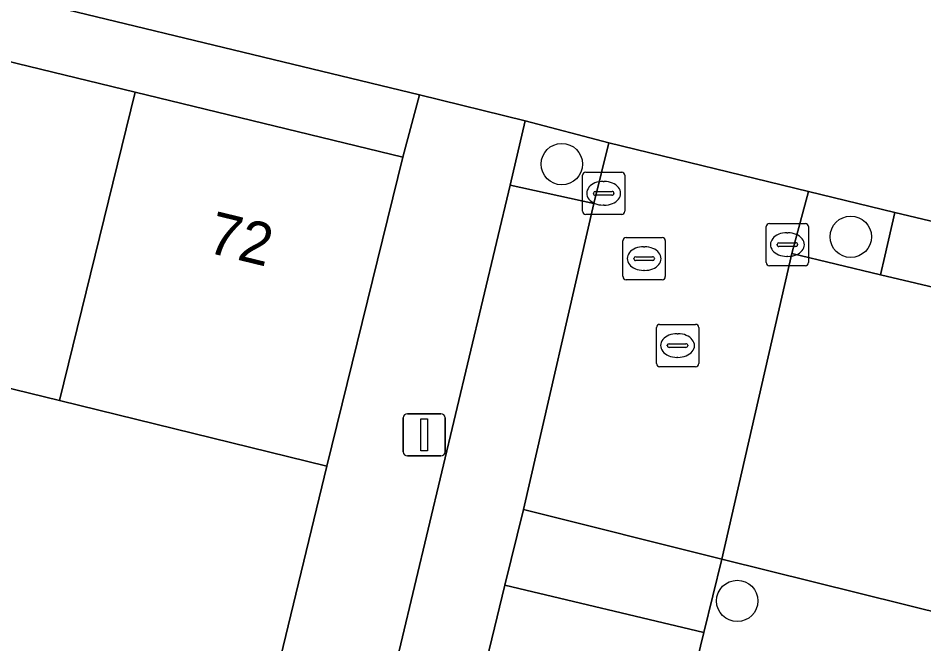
# Model space of a CAD drawing. Extents: x 162803 to 163818, y 381639 to 382475.
# Drawn here: x 163565.23 to 163586.66, y 382215.19 to 382229.98 of the extents above; entities that cross this region are included whole.
import ezdxf

# ---------------------------------------------------------------- set-up
doc = ezdxf.new("R2010")
doc.units = 0
for name, color, linetype in [('IMGEO_Boom', 7, 'Continuous'), ('IMGEO_Erf', 7, 'Continuous'), ('IMGEO_Groenvoorziening', 7, 'Continuous'), ('IMGEO_Kolk', 7, 'Continuous'), ('IMGEO_Lichtmast', 7, 'Continuous'), ('IMGEO_Muur', 7, 'Continuous'), ('IMGEO_Pand', 7, 'Continuous'), ('IMGEO_Pand_nummerreeks', 7, 'Continuous'), ('IMGEO_Parkeervlak_open', 7, 'Continuous'), ('IMGEO_Rijbaan_lokaal_open', 7, 'Continuous'), ('IMGEO_Rioolput', 7, 'Continuous'), ('IMGEO_Voetpad_open', 7, 'Continuous')]:
    doc.layers.add(name, color=color, linetype=linetype)

msp = doc.modelspace()

# ---------------------------------------------------------------- linework, layer by layer
at = {"layer": 'IMGEO_Boom'}
for centre in [(163578.09, 382226.531), (163584.926, 382224.813), (163582.24, 382216.204)]:
    msp.add_circle(centre, 0.489, dxfattribs=at)
at = {"layer": 'IMGEO_Erf'}
msp.add_lwpolyline([(163537.281, 382235.69), (163543.501, 382234.18), (163549.629, 382232.693), (163555.737, 382231.21), (163561.854, 382229.725), (163567.992, 382228.235), (163574.325, 382226.698), (163574.725, 382228.173), (163562.437, 382231.139), (163537.639, 382237.147)], close=True, dxfattribs=at)
msp.add_lwpolyline([(163569.974, 382208.849), (163572.533, 382219.387), (163566.203, 382220.939), (163560.069, 382222.443), (163553.954, 382223.942), (163547.85, 382225.438), (163547.099, 382222.375), (163540.974, 382223.877), (163541.725, 382226.94), (163535.508, 382228.464)], dxfattribs=at)
at = {"layer": 'IMGEO_Groenvoorziening'}
for points in [[(163579.203, 382227.035), (163577.222, 382227.553), (163576.869, 382226.037), (163578.845, 382225.597)], [(163585.969, 382225.391), (163583.929, 382225.886), (163583.533, 382224.421), (163585.627, 382223.914), (163585.73, 382224.359)]]:
    msp.add_lwpolyline(points, close=True, dxfattribs=at)
at = {"layer": 'IMGEO_Kolk'}
for p, q in [((163578.58, 382225.416), (163578.58, 382226.268)), ((163578.655, 382226.342), (163579.507, 382226.342)), ((163579.581, 382226.268), (163579.581, 382225.416)), ((163579.068, 382226.122), (163579.093, 382226.122)), ((163578.839, 382225.836), (163578.839, 382225.848)), ((163579.277, 382225.799), (163578.879, 382225.799)), ((163578.882, 382225.885), (163579.28, 382225.885)), ((163579.323, 382225.848), (163579.323, 382225.836)), ((163579.091, 382225.562), (163579.066, 382225.562)), ((163579.507, 382225.342), (163578.655, 382225.342)), ((163582.926, 382224.203), (163582.926, 382225.055)), ((163583.001, 382225.129), (163583.853, 382225.129)), ((163583.927, 382225.055), (163583.927, 382224.203)), ((163583.414, 382224.909), (163583.439, 382224.909)), ((163583.185, 382224.623), (163583.185, 382224.635)), ((163583.623, 382224.586), (163583.225, 382224.586)), ((163583.228, 382224.672), (163583.626, 382224.672)), ((163583.669, 382224.635), (163583.669, 382224.623)), ((163583.437, 382224.349), (163583.412, 382224.349)), ((163583.853, 382224.129), (163583.001, 382224.129))]:
    msp.add_line(p, q, dxfattribs=at)
for points in [[(163578.58, 382225.416), (163578.58, 382226.268)], [(163578.655, 382226.342), (163579.507, 382226.342)], [(163579.581, 382226.268), (163579.581, 382225.416)], [(163579.507, 382225.342), (163578.655, 382225.342)], [(163582.926, 382224.203), (163582.926, 382225.055)], [(163583.001, 382225.129), (163583.853, 382225.129)], [(163583.927, 382225.055), (163583.927, 382224.203)], [(163583.853, 382224.129), (163583.001, 382224.129)]]:
    msp.add_lwpolyline(points, dxfattribs=at)
for centre, radius, start, end in [((163578.657, 382226.266), 0.0765, 91.552, 178.448), ((163578.657, 382226.266), 0.0765, 91.552, 178.448), ((163579.505, 382226.266), 0.0765, 1.552, 88.448), ((163579.505, 382226.266), 0.0765, 1.552, 88.448), ((163578.879, 382225.845), 0.0403, 85.8775, 175.7526), ((163578.876, 382225.835), 0.0366, 178.938, 274.7102), ((163579.28, 382225.842), 0.043, 264.8664, 352.4533), ((163579.284, 382225.847), 0.0386, 1.7309, 96.639), ((163578.657, 382225.418), 0.0765, 181.552, 268.448), ((163578.657, 382225.418), 0.0765, 181.552, 268.448), ((163579.505, 382225.418), 0.0765, 271.552, 358.448), ((163579.505, 382225.418), 0.0765, 271.552, 358.448), ((163583.003, 382225.053), 0.0765, 91.552, 178.448), ((163583.003, 382225.053), 0.0765, 91.552, 178.448), ((163583.851, 382225.053), 0.0765, 1.552, 88.448), ((163583.851, 382225.053), 0.0765, 1.552, 88.448), ((163583.225, 382224.632), 0.0403, 85.8775, 175.7526), ((163583.222, 382224.622), 0.0366, 178.938, 274.7102), ((163583.626, 382224.629), 0.043, 264.8664, 352.4533), ((163583.63, 382224.634), 0.0386, 1.7309, 96.639), ((163583.003, 382224.205), 0.0765, 181.552, 268.448), ((163583.003, 382224.205), 0.0765, 181.552, 268.448), ((163583.851, 382224.205), 0.0765, 271.552, 358.448), ((163583.851, 382224.205), 0.0765, 271.552, 358.448)]:
    msp.add_arc(centre, radius, start, end, dxfattribs=at)
for centre, major_axis, ratio, start_param, end_param in [((163579.067, 382225.842), (-0.387, 0.002), 0.722429, 4.712389, 7.853982), ((163579.092, 382225.842), (-0.39, 0.002), 0.717154, 1.570796, 4.712389), ((163583.413, 382224.629), (-0.387, 0.002), 0.722429, 4.712389, 7.853982), ((163583.438, 382224.629), (-0.39, 0.002), 0.717154, 1.570796, 4.712389)]:
    msp.add_ellipse(centre, major_axis=major_axis, ratio=ratio, start_param=start_param, end_param=end_param, dxfattribs=at)
at = {"layer": 'IMGEO_Lichtmast'}
for p, q in [((163574.338, 382219.731), (163574.338, 382220.531)), ((163574.338, 382220.531), (163574.338, 382219.731)), ((163574.438, 382220.631), (163575.228, 382220.631)), ((163575.228, 382220.631), (163574.438, 382220.631)), ((163575.328, 382220.531), (163575.328, 382219.731)), ((163575.328, 382219.731), (163575.328, 382220.531)), ((163575.228, 382219.631), (163574.438, 382219.631)), ((163574.438, 382219.631), (163575.228, 382219.631))]:
    msp.add_line(p, q, dxfattribs=at)
msp.add_lwpolyline([(163574.758, 382220.506), (163574.908, 382220.506), (163574.908, 382219.756), (163574.758, 382219.756), (163574.758, 382220.506)], dxfattribs=at)
for centre, start, end in [((163574.438, 382220.531), 90, 180), ((163574.438, 382220.531), 90, 180), ((163575.228, 382220.531), 0, 90), ((163575.228, 382220.531), 360, 90), ((163574.438, 382219.731), 180, 270), ((163574.438, 382219.731), 180, 270), ((163575.228, 382219.731), 270, 0), ((163575.228, 382219.731), 270, 0)]:
    msp.add_arc(centre, 0.1, start, end, dxfattribs=at)
at = {"layer": 'IMGEO_Muur'}
msp.add_lwpolyline([(163572.533, 382219.387), (163569.974, 382208.849)], dxfattribs=at)
at = {"layer": 'IMGEO_Pand'}
for points in [[(163561.854, 382229.725), (163560.069, 382222.443), (163566.203, 382220.939), (163567.992, 382228.235)], [(163566.203, 382220.939), (163572.533, 382219.387), (163574.325, 382226.698), (163567.992, 382228.235)]]:
    msp.add_lwpolyline(points, close=True, dxfattribs=at)
at = {"layer": 'IMGEO_Parkeervlak_open'}
for points in [[(163576.744, 382216.577), (163577.186, 382218.368), (163578.845, 382225.597), (163576.869, 382226.037), (163571.691, 382204.346), (163573.659, 382203.861)], [(163589.105, 382223.098), (163585.627, 382223.914), (163583.533, 382224.421), (163581.875, 382217.191), (163587.31, 382215.841)]]:
    msp.add_lwpolyline(points, close=True, dxfattribs=at)
at = {"layer": 'IMGEO_Rijbaan_lokaal_open'}
for points in [[(163583.533, 382224.421), (163583.929, 382225.886), (163579.203, 382227.035), (163578.845, 382225.597), (163577.186, 382218.368), (163581.875, 382217.191)], [(163581.875, 382217.191), (163577.186, 382218.368), (163576.744, 382216.577), (163581.449, 382215.46)], [(163581.449, 382215.46), (163576.744, 382216.577), (163573.659, 382203.861), (163573.607, 382203.632), (163573.474, 382203.053), (163578.147, 382201.91)]]:
    msp.add_lwpolyline(points, close=True, dxfattribs=at)
at = {"layer": 'IMGEO_Rioolput'}
for p, q in [((163579.537, 382223.872), (163579.537, 382224.724)), ((163579.612, 382224.798), (163580.464, 382224.798)), ((163580.538, 382224.724), (163580.538, 382223.872)), ((163580.025, 382224.578), (163580.05, 382224.578)), ((163579.796, 382224.292), (163579.796, 382224.304)), ((163579.839, 382224.341), (163580.237, 382224.341)), ((163580.28, 382224.304), (163580.28, 382224.292)), ((163580.234, 382224.255), (163579.836, 382224.255)), ((163580.048, 382224.018), (163580.023, 382224.018)), ((163580.464, 382223.798), (163579.612, 382223.798)), ((163580.327, 382221.816), (163580.327, 382222.668)), ((163580.402, 382222.742), (163581.254, 382222.742)), ((163581.328, 382222.668), (163581.328, 382221.816)), ((163580.815, 382222.522), (163580.84, 382222.522)), ((163580.586, 382222.236), (163580.586, 382222.248)), ((163581.024, 382222.199), (163580.626, 382222.199)), ((163580.629, 382222.285), (163581.027, 382222.285)), ((163581.07, 382222.248), (163581.07, 382222.236)), ((163580.838, 382221.962), (163580.813, 382221.962)), ((163581.254, 382221.742), (163580.402, 382221.742))]:
    msp.add_line(p, q, dxfattribs=at)
for points in [[(163579.537, 382223.872), (163579.537, 382224.724)], [(163579.612, 382224.798), (163580.464, 382224.798)], [(163580.538, 382224.724), (163580.538, 382223.872)], [(163580.464, 382223.798), (163579.612, 382223.798)], [(163580.327, 382221.816), (163580.327, 382222.668)], [(163580.402, 382222.742), (163581.254, 382222.742)], [(163581.328, 382222.668), (163581.328, 382221.816)], [(163581.254, 382221.742), (163580.402, 382221.742)]]:
    msp.add_lwpolyline(points, dxfattribs=at)
for centre, radius, start, end in [((163579.614, 382224.722), 0.0765, 91.552, 178.448), ((163579.614, 382224.722), 0.0765, 91.552, 178.448), ((163580.462, 382224.722), 0.0765, 1.552, 88.448), ((163580.462, 382224.722), 0.0765, 1.552, 88.448), ((163579.836, 382224.301), 0.0403, 85.8775, 175.7526), ((163580.241, 382224.303), 0.0386, 1.7309, 96.639), ((163579.833, 382224.291), 0.0366, 178.938, 274.7102), ((163580.237, 382224.298), 0.043, 264.8664, 352.4533), ((163579.614, 382223.874), 0.0765, 181.552, 268.448), ((163579.614, 382223.874), 0.0765, 181.552, 268.448), ((163580.462, 382223.874), 0.0765, 271.552, 358.448), ((163580.462, 382223.874), 0.0765, 271.552, 358.448), ((163580.404, 382222.666), 0.0765, 91.552, 178.448), ((163580.404, 382222.666), 0.0765, 91.552, 178.448), ((163581.252, 382222.666), 0.0765, 1.552, 88.448), ((163581.252, 382222.666), 0.0765, 1.552, 88.448), ((163580.626, 382222.245), 0.0403, 85.8775, 175.7526), ((163580.623, 382222.235), 0.0366, 178.938, 274.7102), ((163581.027, 382222.242), 0.043, 264.8664, 352.4533), ((163581.031, 382222.247), 0.0386, 1.7309, 96.639), ((163580.404, 382221.818), 0.0765, 181.552, 268.448), ((163580.404, 382221.818), 0.0765, 181.552, 268.448), ((163581.252, 382221.818), 0.0765, 271.552, 358.448), ((163581.252, 382221.818), 0.0765, 271.552, 358.448)]:
    msp.add_arc(centre, radius, start, end, dxfattribs=at)
for centre, major_axis, ratio, start_param, end_param in [((163580.024, 382224.298), (-0.387, 0.002), 0.722429, 4.712389, 7.853982), ((163580.049, 382224.298), (-0.39, 0.002), 0.717154, 1.570796, 4.712389), ((163580.814, 382222.242), (-0.387, 0.002), 0.722429, 4.712389, 7.853982), ((163580.839, 382222.242), (-0.39, 0.002), 0.717154, 1.570796, 4.712389)]:
    msp.add_ellipse(centre, major_axis=major_axis, ratio=ratio, start_param=start_param, end_param=end_param, dxfattribs=at)
at = {"layer": 'IMGEO_Voetpad_open'}
for points in [[(163532.865, 382237.257), (163537.281, 382235.69), (163537.639, 382237.147), (163562.437, 382231.139), (163574.725, 382228.173), (163577.222, 382227.553), (163579.203, 382227.035), (163583.929, 382225.886), (163585.969, 382225.391), (163591.572, 382224.058), (163591.607, 382224.05), (163628.666, 382215.051), (163634.197, 382213.655), (163637.403, 382212.846), (163639.574, 382212.298), (163643.919, 382211.28), (163645.926, 382210.796), (163645.57, 382209.344), (163649.456, 382208.408), (163649.79, 382209.911), (163654.788, 382208.714), (163654.906, 382208.686), (163691.987, 382199.775)], [(163573.607, 382203.632), (163573.659, 382203.861), (163571.691, 382204.346), (163576.869, 382226.037), (163577.222, 382227.553), (163574.725, 382228.173), (163574.325, 382226.698), (163572.533, 382219.387), (163569.974, 382208.849), (163569.356, 382206.321), (163568.998, 382204.857), (163570.477, 382204.51), (163547.799, 382110.904), (163551.001, 382110.208)], [(163580.448, 382200.857), (163581.154, 382200.678), (163581.554, 382202.142), (163582.304, 382205.274), (163583.054, 382208.406), (163583.803, 382211.537), (163584.553, 382214.668), (163588.99, 382213.56), (163589.446, 382215.313), (163591.247, 382222.595), (163591.607, 382224.05), (163591.572, 382224.058), (163585.969, 382225.391), (163585.73, 382224.359), (163585.627, 382223.914), (163589.105, 382223.098), (163587.31, 382215.841), (163581.875, 382217.191), (163581.449, 382215.46), (163578.147, 382201.91), (163577.708, 382200.174), (163572.133, 382177.239)]]:
    msp.add_lwpolyline(points, dxfattribs=at)

# ---------------------------------------------------------------- texts
at = {"layer": 'IMGEO_Pand_nummerreeks'}
msp.add_text('72', height=1, rotation=346.356, dxfattribs=at).set_placement((163569.658, 382224.455))

doc.saveas('drawing.dxf')
